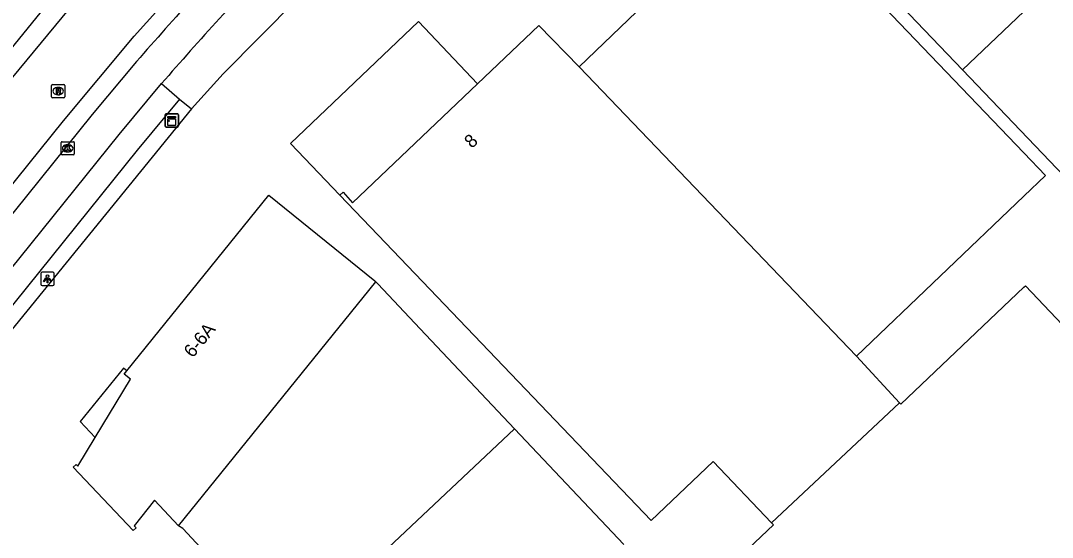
# Model space of a CAD drawing. Extents: x 156651 to 158072, y 387631 to 388990.
# Drawn here: x 157424.1 to 157502.2, y 388127.7 to 388166.8 of the extents above; entities that cross this region are included whole.
import ezdxf

# ---------------------------------------------------------------- set-up
doc = ezdxf.new("R2010")
doc.units = 0
for name, color, linetype in [('IMGEO_Groenvoorziening', 7, 'Continuous'), ('IMGEO_Kast', 7, 'Continuous'), ('IMGEO_Kolk', 7, 'Continuous'), ('IMGEO_Lichtpunt', 7, 'Continuous'), ('IMGEO_Pand', 7, 'Continuous'), ('IMGEO_Pand_nummerreeks', 7, 'Continuous'), ('IMGEO_Pand_overbouw', 7, 'Continuous'), ('IMGEO_Rijbaan_lokaal_gesloten', 7, 'Continuous'), ('IMGEO_Rioolput', 7, 'Continuous'), ('IMGEO_Voetpad_open', 7, 'Continuous')]:
    doc.layers.add(name, color=color, linetype=linetype)

msp = doc.modelspace()

# ---------------------------------------------------------------- linework, layer by layer
at = {"layer": 'IMGEO_Groenvoorziening'}
msp.add_lwpolyline([(157437.029, 388160.17), (157418.031, 388136.851)], dxfattribs=at)
at = {"layer": 'IMGEO_Kast'}
for p, q in [((157435.037, 388158.862), (157435.037, 388159.703)), ((157435.037, 388159.703), (157435.037, 388158.862)), ((157435.112, 388159.787), (157435.953, 388159.787)), ((157435.953, 388159.787), (157435.112, 388159.787)), ((157436.037, 388159.712), (157436.037, 388158.871)), ((157436.037, 388158.871), (157436.037, 388159.712)), ((157435.962, 388158.787), (157435.121, 388158.787)), ((157435.121, 388158.787), (157435.962, 388158.787))]:
    msp.add_line(p, q, dxfattribs=at)
for points in [[(157435.232, 388159.577), (157435.832, 388159.577), (157435.832, 388159.492), (157435.232, 388159.492), (157435.232, 388159.577)], [(157435.232, 388159.402), (157435.832, 388159.402), (157435.832, 388158.913), (157435.232, 388158.913), (157435.232, 388159.402)]]:
    msp.add_lwpolyline(points, dxfattribs=at)
msp.add_circle((157435.316, 388159.251), 0.0377, dxfattribs=at)
for centre, start, end in [((157435.115, 388159.709), 92.4484, 184.28452), ((157435.115, 388159.709), 92.4484, 184.28452), ((157435.959, 388159.709), 2.4484, 94.28452), ((157435.959, 388159.709), 2.4484, 94.28452), ((157435.115, 388158.865), 182.4484, 274.28452), ((157435.115, 388158.865), 182.4484, 274.28452), ((157435.959, 388158.865), 272.4484, 4.28452), ((157435.959, 388158.865), 272.4484, 4.28452)]:
    msp.add_arc(centre, 0.0779, start, end, dxfattribs=at)
at = {"layer": 'IMGEO_Kolk'}
for p, q in [((157427.164, 388156.753), (157427.164, 388157.605)), ((157427.239, 388157.679), (157428.091, 388157.679)), ((157427.652, 388157.459), (157427.677, 388157.459)), ((157428.165, 388157.605), (157428.165, 388156.753)), ((157428.091, 388156.679), (157427.239, 388156.679)), ((157427.675, 388156.899), (157427.65, 388156.899))]:
    msp.add_line(p, q, dxfattribs=at)
for points in [[(157427.164, 388156.753), (157427.164, 388157.605)], [(157427.239, 388157.679), (157428.091, 388157.679)], [(157427.485, 388157.379), (157427.608, 388157.379), (157427.608, 388157.228), (157427.738, 388157.379), (157427.902, 388157.379), (157427.756, 388157.228), (157427.909, 388156.979), (157427.757, 388156.979), (157427.672, 388157.143), (157427.608, 388157.076), (157427.608, 388156.979), (157427.485, 388156.979), (157427.485, 388157.379)], [(157428.165, 388157.605), (157428.165, 388156.753)], [(157428.091, 388156.679), (157427.239, 388156.679)]]:
    msp.add_lwpolyline(points, dxfattribs=at)
for centre, start, end in [((157427.241, 388157.603), 91.55205, 178.44795), ((157427.241, 388157.603), 91.55205, 178.44795), ((157428.089, 388157.603), 1.55205, 88.44795), ((157428.089, 388157.603), 1.55205, 88.44795), ((157427.241, 388156.755), 181.55205, 268.44795), ((157427.241, 388156.755), 181.55205, 268.44795), ((157428.089, 388156.755), 271.55205, 358.44795), ((157428.089, 388156.755), 271.55205, 358.44795)]:
    msp.add_arc(centre, 0.0765, start, end, dxfattribs=at)
for centre, major_axis, ratio, start_param, end_param in [((157427.651, 388157.179), (-0.387, 0.002), 0.722429, 4.712389, 7.853982), ((157427.676, 388157.179), (-0.39, 0.002), 0.717154, 1.570796, 4.712389)]:
    msp.add_ellipse(centre, major_axis=major_axis, ratio=ratio, start_param=start_param, end_param=end_param, dxfattribs=at)
at = {"layer": 'IMGEO_Lichtpunt'}
for p, q in [((157425.64, 388147.691), (157425.64, 388146.884)), ((157425.64, 388147.691), (157425.64, 388146.884)), ((157426.542, 388147.786), (157425.734, 388147.786)), ((157426.542, 388147.786), (157425.734, 388147.786)), ((157426.636, 388146.884), (157426.636, 388147.691)), ((157426.636, 388146.884), (157426.636, 388147.691)), ((157425.734, 388146.79), (157426.542, 388146.79)), ((157425.734, 388146.79), (157426.542, 388146.79))]:
    msp.add_line(p, q, dxfattribs=at)
for points in [[(157426.014, 388147.355), (157426.053, 388147.327), (157425.865, 388147.065), (157425.827, 388147.092), (157426.014, 388147.355)], [(157426.116, 388147.307), (157426.163, 388147.307), (157426.163, 388146.985), (157426.116, 388146.985), (157426.116, 388147.307)], [(157426.226, 388147.327), (157426.264, 388147.354), (157426.451, 388147.092), (157426.412, 388147.064), (157426.226, 388147.327)]]:
    msp.add_lwpolyline(points, dxfattribs=at)
msp.add_circle((157426.139, 388147.489), 0.0994, dxfattribs=at)
for centre, start, end in [((157425.734, 388147.691), 90, 180), ((157425.734, 388147.691), 90, 180), ((157426.542, 388147.691), 0, 90), ((157426.542, 388147.691), 0, 90), ((157425.734, 388146.884), 180, 270), ((157425.734, 388146.884), 180, 270), ((157426.542, 388146.884), 270, 0), ((157426.542, 388146.884), 270, 360)]:
    msp.add_arc(centre, 0.0946, start, end, dxfattribs=at)
at = {"layer": 'IMGEO_Pand'}
for points in [[(157519.196, 388185.877), (157520.876, 388184.113), (157524.129, 388180.703), (157523.825, 388180.41), (157523.58, 388180.647), (157517.391, 388174.728), (157518.179, 388173.904), (157513.723, 388169.641), (157518.661, 388164.47), (157505.799, 388152.193), (157495.362, 388163.123)], [(157466.344, 388163.359), (157480.637, 388177.073), (157500, 388156.83), (157501.636, 388155.12), (157500, 388153.555), (157487.337, 388141.438)], [(157508.232, 388175.392), (157500, 388167.544), (157495.362, 388163.123)], [(157495.362, 388163.123), (157484.988, 388173.986)], [(157480.905, 388128.823), (157476.493, 388133.467), (157471.791, 388128.979), (157451.715, 388150.016), (157448.263, 388153.633), (157448.493, 388153.846), (157449.204, 388153.057), (157458.673, 388162.071), (157463.312, 388166.487), (157466.344, 388163.359)], [(157487.337, 388141.438), (157466.344, 388163.359)], [(157436.058, 388128.58), (157434.242, 388130.538), (157432.703, 388128.589), (157432.84, 388128.443), (157432.622, 388128.237), (157428.086, 388133.022), (157428.309, 388133.234), (157428.44, 388133.097), (157429.754, 388135.283), (157432.409, 388139.702), (157431.942, 388140.078), (157432.143, 388140.327), (157442.877, 388153.632), (157450.888, 388147.146), (157450.969, 388147.061)], [(157436.058, 388128.58), (157450.969, 388147.061)], [(157450.969, 388147.061), (157451.116, 388146.904), (157454.321, 388143.511), (157461.467, 388135.938)], [(157490.596, 388137.903), (157490.681, 388137.812), (157500, 388146.653), (157500.108, 388146.755), (157518.703, 388127.151), (157515.079, 388123.707), (157500, 388109.376), (157494.707, 388104.345), (157476.085, 388123.967), (157476.28, 388124.152), (157481.047, 388128.674), (157480.905, 388128.823)], [(157487.337, 388141.438), (157490.596, 388137.903)], [(157480.905, 388128.823), (157490.596, 388137.903)], [(157461.467, 388135.938), (157442.354, 388117.905)], [(157461.467, 388135.938), (157469.727, 388127.185)], [(157442.354, 388117.905), (157438.565, 388121.923), (157440.601, 388123.856), (157439.683, 388124.837), (157436.367, 388128.379), (157436.058, 388128.58)]]:
    msp.add_lwpolyline(points, dxfattribs=at)
at = {"layer": 'IMGEO_Pand_overbouw'}
for points in [[(157448.263, 388153.633), (157448.493, 388153.846), (157449.204, 388153.057), (157458.673, 388162.071), (157454.195, 388166.773), (157444.511, 388157.53)], [(157429.754, 388135.283), (157432.409, 388139.702), (157431.942, 388140.078), (157432.143, 388140.327), (157431.883, 388140.538), (157428.62, 388136.492)]]:
    msp.add_lwpolyline(points, close=True, dxfattribs=at)
at = {"layer": 'IMGEO_Rijbaan_lokaal_gesloten'}
for points in [[(157519.658, 388255.905), (157508.983, 388245.953), (157482.524, 388221.195), (157472.586, 388211.776), (157466.448, 388206.061), (157458.709, 388198.857), (157451.011, 388191.483), (157442.081, 388182.987), (157433.998, 388174.762), (157428.31, 388168.424), (157418.054, 388155.99), (157409.349, 388145.114), (157397.82, 388130.747), (157372.577, 388099.512), (157356.41, 388079.268), (157355.48, 388078.115), (157354.015, 388076.833), (157353.016, 388076.181), (157352.205, 388075.752), (157350.909, 388075.228), (157349.26, 388074.812), (157347.485, 388074.649), (157346.364, 388074.69), (157345.672, 388074.796)], [(157361.788, 388075.495), (157360.67, 388076.338), (157427.336, 388159.248), (157432.703, 388165.68), (157437.14, 388170.615), (157440.454, 388174.149), (157445.628, 388179.257), (157464.339, 388197.057), (157486.56, 388217.944), (157487.488, 388216.939)], [(157425.667, 388167.547), (157419.954, 388160.554)], [(157432.869, 388163.741), (157429.527, 388159.738), (157414.701, 388141.299)]]:
    msp.add_lwpolyline(points, dxfattribs=at)
msp.add_arc((157637.619, 387985.915), 271.191, 136.23607, 139.02563, dxfattribs=at)
at = {"layer": 'IMGEO_Rioolput'}
for p, q in [((157426.444, 388161.083), (157426.444, 388161.935)), ((157426.519, 388162.009), (157427.371, 388162.009)), ((157426.932, 388161.789), (157426.957, 388161.789)), ((157427.445, 388161.935), (157427.445, 388161.083)), ((157427.371, 388161.009), (157426.519, 388161.009)), ((157426.955, 388161.229), (157426.93, 388161.229))]:
    msp.add_line(p, q, dxfattribs=at)
for points in [[(157426.444, 388161.083), (157426.444, 388161.935)], [(157426.519, 388162.009), (157427.371, 388162.009)], [(157427.033, 388161.707), (157426.781, 388161.709), (157426.781, 388161.309)], [(157426.959, 388161.628), (157426.905, 388161.628), (157426.905, 388161.547)], [(157427.445, 388161.935), (157427.445, 388161.083)], [(157427.371, 388161.009), (157426.519, 388161.009)], [(157426.781, 388161.309), (157426.905, 388161.309), (157426.905, 388161.471), (157426.916, 388161.471)], [(157426.905, 388161.547), (157426.957, 388161.547)], [(157426.963, 388161.442), (157427.034, 388161.309), (157427.174, 388161.309), (157427.109, 388161.435)]]:
    msp.add_lwpolyline(points, dxfattribs=at)
for centre, radius, start, end in [((157426.521, 388161.933), 0.0765, 91.55205, 178.44795), ((157426.521, 388161.933), 0.0765, 91.55205, 178.44795), ((157426.965, 388161.532), 0.0964, 77.00612, 93.18647), ((157426.979, 388161.589), 0.0378, 276.66336, 79.67722), ((157427.032, 388161.597), 0.109, 350.36119, 89.41601), ((157427.369, 388161.933), 0.0765, 1.55205, 88.44795), ((157427.369, 388161.933), 0.0765, 1.55205, 88.44795), ((157426.521, 388161.085), 0.0765, 181.55205, 268.44795), ((157426.521, 388161.085), 0.0765, 181.55205, 268.44795), ((157426.915, 388161.418), 0.0533, 26.02933, 88.69889), ((157426.941, 388161.736), 0.19, 274.7715, 282.96867), ((157427.03, 388161.597), 0.112, 277.58423, 350.98172), ((157427.014, 388161.382), 0.108, 29.51342, 73.79051), ((157427.369, 388161.085), 0.0765, 271.55205, 358.44795), ((157427.369, 388161.085), 0.0765, 271.55205, 358.44795)]:
    msp.add_arc(centre, radius, start, end, dxfattribs=at)
for centre, major_axis, ratio, start_param, end_param in [((157426.931, 388161.509), (-0.387, 0.002), 0.722429, 4.712389, 7.853982), ((157426.956, 388161.509), (-0.39, 0.002), 0.717154, 1.570796, 4.712389)]:
    msp.add_ellipse(centre, major_axis=major_axis, ratio=ratio, start_param=start_param, end_param=end_param, dxfattribs=at)
at = {"layer": 'IMGEO_Voetpad_open'}
for points in [[(157444.998, 388168.465), (157439.451, 388162.839), (157439.425, 388162.812), (157437.029, 388160.17)], [(157416.657, 388139.726), (157431.569, 388158.225), (157434.767, 388162.074)], [(157434.767, 388162.074), (157436.133, 388160.9)], [(157436.133, 388160.9), (157432.913, 388157.037), (157418.073, 388138.591)], [(157436.133, 388160.9), (157437.029, 388160.17)]]:
    msp.add_lwpolyline(points, dxfattribs=at)
msp.add_arc((157609.071, 388011.589), 230.278, 135.91174, 139.19437, dxfattribs=at)

# ---------------------------------------------------------------- texts
at = {"layer": 'IMGEO_Pand_nummerreeks'}
for s, rotation, p in [('8', 43.61554, (157458.238, 388157.122)), ('6-6A', 51.10435, (157437.131, 388141.252))]:
    msp.add_text(s, height=1, rotation=rotation, dxfattribs=at).set_placement(p)

doc.saveas('drawing.dxf')
